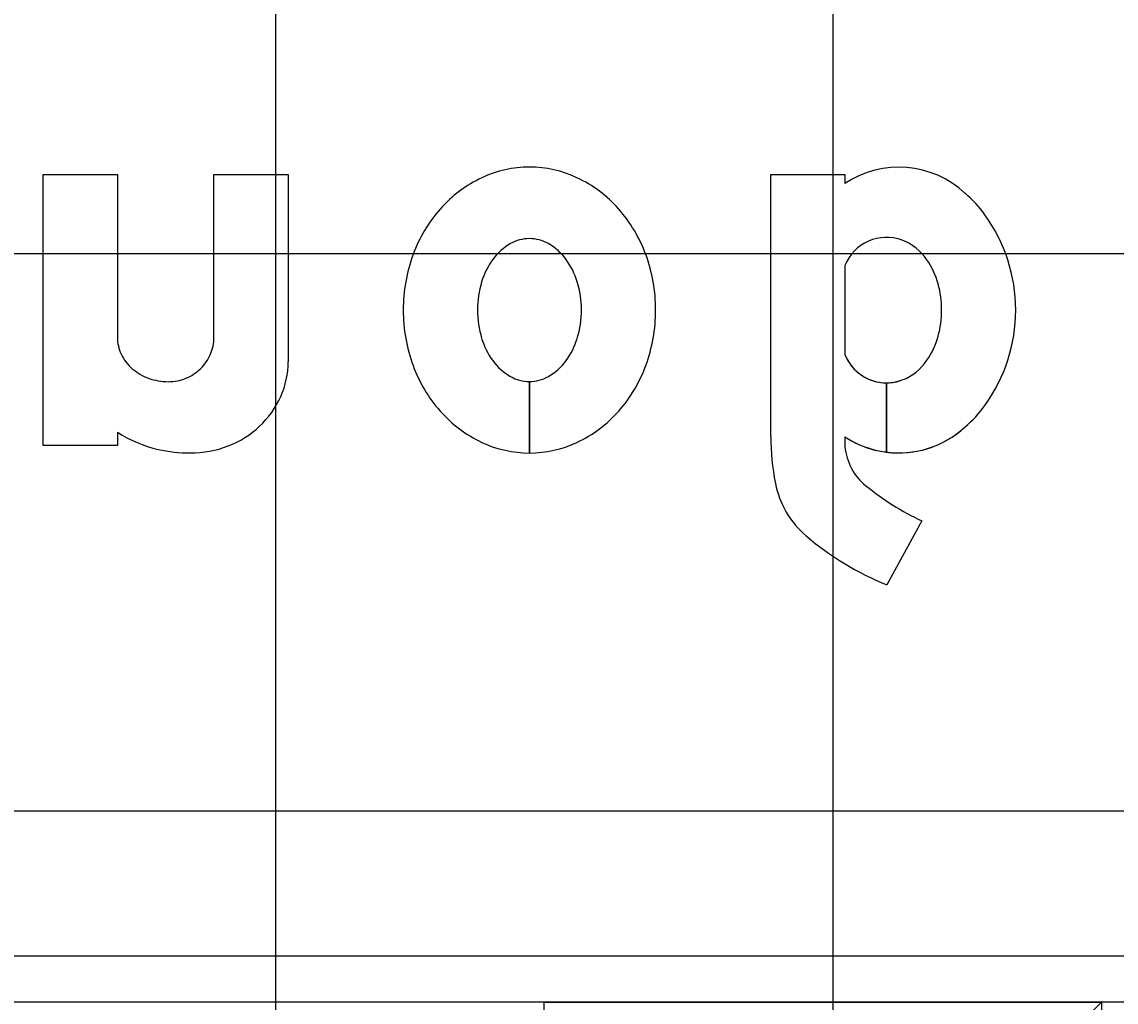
# Model space of a CAD drawing. Extents: x 1797809 to 2198143, y 249608 to 1237864.
# Drawn here: x 2197331.179 to 2197335.105, y 1237198.42 to 1237201.937 of the extents above; entities that cross this region are included whole.
import ezdxf

# ---------------------------------------------------------------- set-up
doc = ezdxf.new("R2010")
doc.units = 0
for name, color, linetype in [('29', 7, 'Continuous'), ('GSBWFILL', 7, 'Continuous'), ('GSCOLORFILL', 7, 'Continuous'), ('GSOUTLINE', 7, 'Continuous'), ('GSSHT', 7, 'Continuous')]:
    doc.layers.add(name, color=color, linetype=linetype)

msp = doc.modelspace()

# ---------------------------------------------------------------- linework, layer by layer
at = {"layer": '29'}
msp.add_line((2197335.0524, 1237198.4197), (2197333.0524, 1237196.4197), dxfattribs=at)
msp.add_lwpolyline([(2197333.0524, 1237198.4197), (2197335.0524, 1237198.4197), (2197335.0524, 1237196.4197), (2197333.0524, 1237196.4197)], close=True, dxfattribs=at)
at = {"layer": 'GSBWFILL'}
for p, q in [((2197331.8678, 1237200.8048), (2197331.8678, 1237201.389)), ((2197334.1322, 1237201.0625), (2197334.1322, 1237200.7432)), ((2197332.9999, 1237200.39), (2197332.9999, 1237200.6464)), ((2197333, 1237200.6464), (2197333, 1237200.39)), ((2197334.2809, 1237200.6418), (2197334.2809, 1237200.3929)), ((2197334.281, 1237200.3929), (2197334.281, 1237200.6418)), ((2197334.1322, 1237200.4484), (2197334.1322, 1237200.4127)), ((2197334.408, 1237200.1462), (2197334.2818, 1237199.9172))]:
    msp.add_line(p, q, dxfattribs=at)
for points in [[(2197331.5215, 1237200.4648), (2197331.5215, 1237200.4167), (2197331.2551, 1237200.4167), (2197331.2551, 1237201.389), (2197331.5215, 1237201.389), (2197331.5215, 1237200.8048)], [(2197331.8678, 1237201.389), (2197332.1342, 1237201.389), (2197332.1342, 1237200.7172)], [(2197333.8658, 1237200.4497), (2197333.8658, 1237201.389), (2197334.1322, 1237201.389), (2197334.1322, 1237201.3573)]]:
    msp.add_lwpolyline(points, dxfattribs=at)
for centre, major_axis, ratio, start_param, end_param in [((2197334.3253, 1237201.0669), (0, -0.3487), 0.999994, 2.38999, 3.728585), ((2197333, 1237201.0143), (0, -0.4014), 0.999996, 3.141593, 3.580164), ((2197333, 1237201.0143), (0, -0.4014), 0.999996, 2.703022, 3.141593), ((2197333.0253, 1237200.9603), (0, -0.461), 0.999996, 3.580164, 3.98898), ((2197332.9747, 1237200.9603), (0, -0.461), 0.999996, 2.294205, 2.703022), ((2197334.2901, 1237201.0002), (0, -0.4221), 0.999994, 2.188831, 2.436889), ((2197333.0647, 1237200.9255), (0, -0.5136), 0.999996, 3.98898, 4.361709), ((2197332.9352, 1237200.9255), (0, -0.5136), 0.999996, 1.921476, 2.294205), ((2197334.1623, 1237200.9029), (0, -0.5826), 0.999994, 1.570796, 2.197914), ((2197333, 1237201.0217), (0, -0.1375), 0.999996, 3.141593, 3.659317), ((2197333, 1237201.0217), (0, -0.1375), 0.999996, 2.623869, 3.141593), ((2197334.281, 1237201.0041), (0, -0.1598), 0.999994, 2.777385, 4.338331), ((2197334.2715, 1237200.9792), (0, -0.1865), 0.999994, 2.161651, 2.777385), ((2197333.0325, 1237200.9646), (0, -0.2033), 0.999996, 3.659317, 4.083593), ((2197332.9674, 1237200.9646), (0, -0.2033), 0.999996, 2.199593, 2.623869), ((2197333.1266, 1237200.9029), (0, -0.5795), 0.999996, 4.361709, 4.712389), ((2197333.0839, 1237200.9273), (0, -0.2668), 0.999996, 4.083593, 4.419789), ((2197332.9161, 1237200.9273), (0, -0.2668), 0.999996, 1.863396, 2.199593), ((2197332.8734, 1237200.9029), (0, -0.5795), 0.999996, 1.570796, 1.921476), ((2197334.1709, 1237200.9117), (0, -0.3076), 0.999994, 1.542065, 2.161651), ((2197333.1649, 1237200.9029), (0, -0.3514), 0.999996, 4.419789, 4.712389), ((2197332.8351, 1237200.9029), (0, -0.3514), 0.999996, 1.570796, 1.863396), ((2197333.1266, 1237200.9029), (0, -0.5795), 0.999996, 4.712389, 5.063069), ((2197333.1649, 1237200.9029), (0, -0.3514), 0.999996, 4.712389, 5.004989), ((2197332.8351, 1237200.9029), (0, -0.3514), 0.999996, 1.278197, 1.570796), ((2197332.8734, 1237200.9029), (0, -0.5795), 0.999996, 1.220117, 1.570796), ((2197334.1709, 1237200.894), (0, -0.3076), 0.999994, 0.979941, 1.599528), ((2197334.1623, 1237200.9029), (0, -0.5826), 0.999994, 0.943678, 1.570796), ((2197331.6602, 1237200.8048), (0, -0.1388), 0.999999, 4.712389, 5.156954), ((2197331.7133, 1237200.8048), (0, -0.1545), 0.999999, 1.16775, 1.570796), ((2197333.0839, 1237200.8784), (0, -0.2668), 0.999996, 5.004989, 5.341185), ((2197332.9161, 1237200.8784), (0, -0.2668), 0.999996, 0.942, 1.278197), ((2197331.6815, 1237200.815), (0, -0.1623), 0.999999, 5.156954, 5.567467), ((2197331.7089, 1237200.8067), (0, -0.1593), 0.999999, 0.770916, 1.16775), ((2197331.8283, 1237200.7172), (0, -0.3059), 0.999999, 1.153109, 1.570796), ((2197333.0325, 1237200.8411), (0, -0.2033), 0.999996, 5.341185, 5.765461), ((2197332.9674, 1237200.8411), (0, -0.2033), 0.999996, 0.517724, 0.942), ((2197334.281, 1237200.8016), (0, -0.1598), 0.999994, 5.086447, 6.282769), ((2197334.2715, 1237200.8265), (0, -0.1865), 0.999994, 0.364208, 0.979941), ((2197331.6953, 1237200.8308), (0, -0.1833), 0.999999, 5.567467, 5.937482), ((2197331.706, 1237200.8096), (0, -0.1634), 0.999999, 0.382562, 0.770915), ((2197333.0647, 1237200.8802), (0, -0.5136), 0.999996, 5.063069, 5.435798), ((2197332.9352, 1237200.8802), (0, -0.5136), 0.999996, 0.847388, 1.220117), ((2197331.7042, 1237200.8556), (0, -0.2097), 0.999999, 5.937482, 6.283185), ((2197331.7042, 1237200.8142), (0, -0.1683), 0.999999, 0, 0.382562), ((2197333, 1237200.784), (0, -0.1375), 0.999996, 5.765461, 6.282701), ((2197333, 1237200.784), (0, -0.1375), 0.999996, 0, 0.517724), ((2197334.281, 1237200.8016), (0, -0.1598), 0.999994, 0, 0.364208), ((2197331.8067, 1237200.7268), (0, -0.3295), 0.999999, 0.750928, 1.153109), ((2197334.2901, 1237200.8055), (0, -0.4221), 0.999994, 0.704703, 0.952762), ((2197333.0253, 1237200.8454), (0, -0.461), 0.999996, 5.435798, 5.844614), ((2197332.9747, 1237200.8454), (0, -0.461), 0.999996, 0.438571, 0.847388), ((2197331.7927, 1237200.7417), (0, -0.35), 0.999999, 0.3689, 0.750928), ((2197334.3253, 1237200.7388), (0, -0.3487), 0.999994, 6.155614, 7.034788), ((2197331.7791, 1237200.8694), (0, -0.4797), 0.999999, 5.716054, 6.048098), ((2197334.7316, 1237200.4497), (0, -0.8658), 0.999994, 4.712389, 4.908381), ((2197334.3253, 1237200.7388), (0, -0.3487), 0.999994, 5.696193, 6.155421), ((2197331.7837, 1237200.9229), (0, -0.5328), 0.999999, 6.063199, 6.283185), ((2197331.7837, 1237200.7651), (0, -0.375), 0.999999, 6.283185, 6.652085), ((2197333, 1237200.7914), (0, -0.4014), 0.999996, 5.844614, 6.283019), ((2197333, 1237200.7914), (0, -0.4014), 0.999996, 0, 0.438571), ((2197334.3348, 1237200.4307), (0, -0.2034), 0.999994, 4.800981, 5.603711), ((2197334.209, 1237200.3459), (0, -0.333), 0.999994, 4.908381, 5.576257), ((2197334.8363, 1237201.0515), (0, -1.0014), 0.999994, 5.603711, 5.841285), ((2197334.6767, 1237200.8935), (0, -1.0531), 0.999994, 5.576257, 5.89885)]:
    msp.add_ellipse(centre, major_axis=major_axis, ratio=ratio, start_param=start_param, end_param=end_param, dxfattribs=at)
at = {"layer": 'GSCOLORFILL'}
for p, q in [((2197331.8678, 1237200.8048), (2197331.8678, 1237201.389)), ((2197334.1322, 1237201.0625), (2197334.1322, 1237200.7432)), ((2197332.9999, 1237200.39), (2197332.9999, 1237200.6464)), ((2197333, 1237200.6464), (2197333, 1237200.39)), ((2197334.2809, 1237200.6418), (2197334.2809, 1237200.3929)), ((2197334.281, 1237200.3929), (2197334.281, 1237200.6418)), ((2197334.1322, 1237200.4484), (2197334.1322, 1237200.4127)), ((2197334.408, 1237200.1462), (2197334.2818, 1237199.9172)), ((2197328.5503, 1237198.5862), (2197341.5356, 1237198.5862)), ((2197341.5356, 1237198.4197), (2197328.5503, 1237198.4197))]:
    msp.add_line(p, q, dxfattribs=at)
for points in [[(2197331.5215, 1237200.4648), (2197331.5215, 1237200.4167), (2197331.2551, 1237200.4167), (2197331.2551, 1237201.389), (2197331.5215, 1237201.389), (2197331.5215, 1237200.8048)], [(2197331.8678, 1237201.389), (2197332.1342, 1237201.389), (2197332.1342, 1237200.7172)], [(2197333.8658, 1237200.4497), (2197333.8658, 1237201.389), (2197334.1322, 1237201.389), (2197334.1322, 1237201.3573)]]:
    msp.add_lwpolyline(points, dxfattribs=at)
for centre, major_axis, ratio, start_param, end_param in [((2197334.3253, 1237201.0669), (0, -0.3487), 0.999994, 2.38999, 3.728585), ((2197333, 1237201.0143), (0, -0.4014), 0.999996, 3.141593, 3.580164), ((2197333, 1237201.0143), (0, -0.4014), 0.999996, 2.703022, 3.141593), ((2197333.0253, 1237200.9603), (0, -0.461), 0.999996, 3.580164, 3.98898), ((2197332.9747, 1237200.9603), (0, -0.461), 0.999996, 2.294205, 2.703022), ((2197334.2901, 1237201.0002), (0, -0.4221), 0.999994, 2.188831, 2.436889), ((2197333.0647, 1237200.9255), (0, -0.5136), 0.999996, 3.98898, 4.361709), ((2197332.9352, 1237200.9255), (0, -0.5136), 0.999996, 1.921476, 2.294205), ((2197334.1623, 1237200.9029), (0, -0.5826), 0.999994, 1.570796, 2.197914), ((2197333, 1237201.0217), (0, -0.1375), 0.999996, 3.141593, 3.659317), ((2197333, 1237201.0217), (0, -0.1375), 0.999996, 2.623869, 3.141593), ((2197334.281, 1237201.0041), (0, -0.1598), 0.999994, 2.777385, 4.338331), ((2197334.2715, 1237200.9792), (0, -0.1865), 0.999994, 2.161651, 2.777385), ((2197333.0325, 1237200.9646), (0, -0.2033), 0.999996, 3.659317, 4.083593), ((2197332.9674, 1237200.9646), (0, -0.2033), 0.999996, 2.199593, 2.623869), ((2197333.1266, 1237200.9029), (0, -0.5795), 0.999996, 4.361709, 4.712389), ((2197333.0839, 1237200.9273), (0, -0.2668), 0.999996, 4.083593, 4.419789), ((2197332.9161, 1237200.9273), (0, -0.2668), 0.999996, 1.863396, 2.199593), ((2197332.8734, 1237200.9029), (0, -0.5795), 0.999996, 1.570796, 1.921476), ((2197334.1709, 1237200.9117), (0, -0.3076), 0.999994, 1.542065, 2.161651), ((2197333.1649, 1237200.9029), (0, -0.3514), 0.999996, 4.419789, 4.712389), ((2197332.8351, 1237200.9029), (0, -0.3514), 0.999996, 1.570796, 1.863396), ((2197333.1266, 1237200.9029), (0, -0.5795), 0.999996, 4.712389, 5.063069), ((2197333.1649, 1237200.9029), (0, -0.3514), 0.999996, 4.712389, 5.004989), ((2197332.8351, 1237200.9029), (0, -0.3514), 0.999996, 1.278197, 1.570796), ((2197332.8734, 1237200.9029), (0, -0.5795), 0.999996, 1.220117, 1.570796), ((2197334.1709, 1237200.894), (0, -0.3076), 0.999994, 0.979941, 1.599528), ((2197334.1623, 1237200.9029), (0, -0.5826), 0.999994, 0.943678, 1.570796), ((2197331.6602, 1237200.8048), (0, -0.1388), 0.999999, 4.712389, 5.156954), ((2197331.7133, 1237200.8048), (0, -0.1545), 0.999999, 1.16775, 1.570796), ((2197333.0839, 1237200.8784), (0, -0.2668), 0.999996, 5.004989, 5.341185), ((2197332.9161, 1237200.8784), (0, -0.2668), 0.999996, 0.942, 1.278197), ((2197331.6815, 1237200.815), (0, -0.1623), 0.999999, 5.156954, 5.567467), ((2197331.7089, 1237200.8067), (0, -0.1593), 0.999999, 0.770916, 1.16775), ((2197331.8283, 1237200.7172), (0, -0.3059), 0.999999, 1.153109, 1.570796), ((2197333.0325, 1237200.8411), (0, -0.2033), 0.999996, 5.341185, 5.765461), ((2197332.9674, 1237200.8411), (0, -0.2033), 0.999996, 0.517724, 0.942), ((2197334.281, 1237200.8016), (0, -0.1598), 0.999994, 5.086447, 6.282769), ((2197334.2715, 1237200.8265), (0, -0.1865), 0.999994, 0.364208, 0.979941), ((2197331.6953, 1237200.8308), (0, -0.1833), 0.999999, 5.567467, 5.937482), ((2197331.706, 1237200.8096), (0, -0.1634), 0.999999, 0.382562, 0.770915), ((2197333.0647, 1237200.8802), (0, -0.5136), 0.999996, 5.063069, 5.435798), ((2197332.9352, 1237200.8802), (0, -0.5136), 0.999996, 0.847388, 1.220117), ((2197331.7042, 1237200.8556), (0, -0.2097), 0.999999, 5.937482, 6.283185), ((2197331.7042, 1237200.8142), (0, -0.1683), 0.999999, 0, 0.382562), ((2197333, 1237200.784), (0, -0.1375), 0.999996, 5.765461, 6.282701), ((2197333, 1237200.784), (0, -0.1375), 0.999996, 0, 0.517724), ((2197334.281, 1237200.8016), (0, -0.1598), 0.999994, 0, 0.364208), ((2197331.8067, 1237200.7268), (0, -0.3295), 0.999999, 0.750928, 1.153109), ((2197334.2901, 1237200.8055), (0, -0.4221), 0.999994, 0.704703, 0.952762), ((2197333.0253, 1237200.8454), (0, -0.461), 0.999996, 5.435798, 5.844614), ((2197332.9747, 1237200.8454), (0, -0.461), 0.999996, 0.438571, 0.847388), ((2197331.7927, 1237200.7417), (0, -0.35), 0.999999, 0.3689, 0.750928), ((2197334.3253, 1237200.7388), (0, -0.3487), 0.999994, 6.155614, 7.034788), ((2197331.7791, 1237200.8694), (0, -0.4797), 0.999999, 5.716054, 6.048098), ((2197334.7316, 1237200.4497), (0, -0.8658), 0.999994, 4.712389, 4.908381), ((2197334.3253, 1237200.7388), (0, -0.3487), 0.999994, 5.696193, 6.155421), ((2197331.7837, 1237200.9229), (0, -0.5328), 0.999999, 6.063199, 6.283185), ((2197331.7837, 1237200.7651), (0, -0.375), 0.999999, 6.283185, 6.652085), ((2197333, 1237200.7914), (0, -0.4014), 0.999996, 5.844614, 6.283019), ((2197333, 1237200.7914), (0, -0.4014), 0.999996, 0, 0.438571), ((2197334.3348, 1237200.4307), (0, -0.2034), 0.999994, 4.800981, 5.603711), ((2197334.209, 1237200.3459), (0, -0.333), 0.999994, 4.908381, 5.576257), ((2197334.8363, 1237201.0515), (0, -1.0014), 0.999994, 5.603711, 5.841285), ((2197334.6767, 1237200.8935), (0, -1.0531), 0.999994, 5.576257, 5.89885)]:
    msp.add_ellipse(centre, major_axis=major_axis, ratio=ratio, start_param=start_param, end_param=end_param, dxfattribs=at)
at = {"layer": 'GSOUTLINE'}
for p, q in [((2197331.8678, 1237200.8048), (2197331.8678, 1237201.389)), ((2197334.1322, 1237201.0625), (2197334.1322, 1237200.7432)), ((2197334.1322, 1237200.4484), (2197334.1322, 1237200.4127)), ((2197334.408, 1237200.1462), (2197334.2818, 1237199.9172))]:
    msp.add_line(p, q, dxfattribs=at)
for points in [[(2197331.5215, 1237200.4648), (2197331.5215, 1237200.4167), (2197331.2551, 1237200.4167), (2197331.2551, 1237201.389), (2197331.5215, 1237201.389), (2197331.5215, 1237200.8048)], [(2197331.8678, 1237201.389), (2197332.1342, 1237201.389), (2197332.1342, 1237200.7172)], [(2197333.8658, 1237200.4497), (2197333.8658, 1237201.389), (2197334.1322, 1237201.389), (2197334.1322, 1237201.3573)]]:
    msp.add_lwpolyline(points, dxfattribs=at)
for centre, major_axis, ratio, start_param, end_param in [((2197334.3253, 1237201.0669), (0, -0.3487), 0.999994, 2.38999, 3.728585), ((2197333, 1237201.0143), (0, -0.4014), 0.999996, 3.141593, 3.580164), ((2197333, 1237201.0143), (0, -0.4014), 0.999996, 2.703022, 3.141593), ((2197333.0253, 1237200.9603), (0, -0.461), 0.999996, 3.580164, 3.98898), ((2197332.9747, 1237200.9603), (0, -0.461), 0.999996, 2.294205, 2.703022), ((2197334.2901, 1237201.0002), (0, -0.4221), 0.999994, 2.188831, 2.436889), ((2197333.0647, 1237200.9255), (0, -0.5136), 0.999996, 3.98898, 4.361709), ((2197332.9352, 1237200.9255), (0, -0.5136), 0.999996, 1.921476, 2.294205), ((2197334.1623, 1237200.9029), (0, -0.5826), 0.999994, 1.570796, 2.197914), ((2197333, 1237201.0217), (0, -0.1375), 0.999996, 3.141593, 3.659317), ((2197333, 1237201.0217), (0, -0.1375), 0.999996, 2.623869, 3.141593), ((2197334.281, 1237201.0041), (0, -0.1598), 0.999994, 2.777385, 4.338331), ((2197334.2715, 1237200.9792), (0, -0.1865), 0.999994, 2.161651, 2.777385), ((2197333.0325, 1237200.9646), (0, -0.2033), 0.999996, 3.659317, 4.083593), ((2197332.9674, 1237200.9646), (0, -0.2033), 0.999996, 2.199593, 2.623869), ((2197333.1266, 1237200.9029), (0, -0.5795), 0.999996, 4.361709, 4.712389), ((2197333.0839, 1237200.9273), (0, -0.2668), 0.999996, 4.083593, 4.419789), ((2197332.9161, 1237200.9273), (0, -0.2668), 0.999996, 1.863396, 2.199593), ((2197332.8734, 1237200.9029), (0, -0.5795), 0.999996, 1.570796, 1.921476), ((2197334.1709, 1237200.9117), (0, -0.3076), 0.999994, 1.542065, 2.161651), ((2197333.1649, 1237200.9029), (0, -0.3514), 0.999996, 4.419789, 4.712389), ((2197332.8351, 1237200.9029), (0, -0.3514), 0.999996, 1.570796, 1.863396), ((2197333.1266, 1237200.9029), (0, -0.5795), 0.999996, 4.712389, 5.063069), ((2197333.1649, 1237200.9029), (0, -0.3514), 0.999996, 4.712389, 5.004989), ((2197332.8351, 1237200.9029), (0, -0.3514), 0.999996, 1.278197, 1.570796), ((2197332.8734, 1237200.9029), (0, -0.5795), 0.999996, 1.220117, 1.570796), ((2197334.1709, 1237200.894), (0, -0.3076), 0.999994, 0.979941, 1.599528), ((2197334.1623, 1237200.9029), (0, -0.5826), 0.999994, 0.943678, 1.570796), ((2197331.6602, 1237200.8048), (0, -0.1388), 0.999999, 4.712389, 5.156954), ((2197331.7133, 1237200.8048), (0, -0.1545), 0.999999, 1.16775, 1.570796), ((2197333.0839, 1237200.8784), (0, -0.2668), 0.999996, 5.004989, 5.341185), ((2197332.9161, 1237200.8784), (0, -0.2668), 0.999996, 0.942, 1.278197), ((2197331.6815, 1237200.815), (0, -0.1623), 0.999999, 5.156954, 5.567467), ((2197331.7089, 1237200.8067), (0, -0.1593), 0.999999, 0.770916, 1.16775), ((2197331.8283, 1237200.7172), (0, -0.3059), 0.999999, 1.153109, 1.570796), ((2197333.0325, 1237200.8411), (0, -0.2033), 0.999996, 5.341185, 5.765461), ((2197332.9674, 1237200.8411), (0, -0.2033), 0.999996, 0.517724, 0.942), ((2197334.281, 1237200.8016), (0, -0.1598), 0.999994, 5.086447, 6.647393), ((2197334.2715, 1237200.8265), (0, -0.1865), 0.999994, 0.364208, 0.979941), ((2197331.6953, 1237200.8308), (0, -0.1833), 0.999999, 5.567467, 5.937482), ((2197331.706, 1237200.8096), (0, -0.1634), 0.999999, 0.382562, 0.770915), ((2197333.0647, 1237200.8802), (0, -0.5136), 0.999996, 5.063069, 5.435798), ((2197332.9352, 1237200.8802), (0, -0.5136), 0.999996, 0.847388, 1.220117), ((2197331.7042, 1237200.8556), (0, -0.2097), 0.999999, 5.937482, 6.283185), ((2197331.7042, 1237200.8142), (0, -0.1683), 0.999999, 0, 0.382562), ((2197333, 1237200.784), (0, -0.1375), 0.999996, 5.765461, 6.283185), ((2197333, 1237200.784), (0, -0.1375), 0.999996, 0, 0.517724), ((2197331.8067, 1237200.7268), (0, -0.3295), 0.999999, 0.750928, 1.153109), ((2197334.2901, 1237200.8055), (0, -0.4221), 0.999994, 0.704703, 0.952762), ((2197333.0253, 1237200.8454), (0, -0.461), 0.999996, 5.435798, 5.844614), ((2197332.9747, 1237200.8454), (0, -0.461), 0.999996, 0.438571, 0.847388), ((2197331.7927, 1237200.7417), (0, -0.35), 0.999999, 0.3689, 0.750928), ((2197334.3253, 1237200.7388), (0, -0.3487), 0.999994, 5.696193, 7.034788), ((2197331.7791, 1237200.8694), (0, -0.4797), 0.999999, 5.716054, 6.048098), ((2197334.7316, 1237200.4497), (0, -0.8658), 0.999994, 4.712389, 4.908381), ((2197331.7837, 1237200.9229), (0, -0.5328), 0.999999, 6.063199, 6.283185), ((2197331.7837, 1237200.7651), (0, -0.375), 0.999999, 6.283185, 6.652085), ((2197333, 1237200.7914), (0, -0.4014), 0.999996, 5.844614, 6.283185), ((2197333, 1237200.7914), (0, -0.4014), 0.999996, 6.283185, 6.721756), ((2197334.3348, 1237200.4307), (0, -0.2034), 0.999994, 4.800981, 5.603711), ((2197334.209, 1237200.3459), (0, -0.333), 0.999994, 4.908381, 5.576257), ((2197334.8363, 1237201.0515), (0, -1.0014), 0.999994, 5.603711, 5.841285), ((2197334.6767, 1237200.8935), (0, -1.0531), 0.999994, 5.576257, 5.89885)]:
    msp.add_ellipse(centre, major_axis=major_axis, ratio=ratio, start_param=start_param, end_param=end_param, dxfattribs=at)
at = {"layer": 'GSSHT'}
for p, q in [((2197332.0894, 1237163.1062), (2197332.0894, 1237223.1062)), ((2197334.0894, 1237163.1062), (2197334.0894, 1237223.1062)), ((2197288.0894, 1237201.1062), (2197408.0894, 1237201.1062)), ((2197288.0894, 1237199.1062), (2197408.0894, 1237199.1062))]:
    msp.add_line(p, q, dxfattribs=at)

doc.saveas('drawing.dxf')
